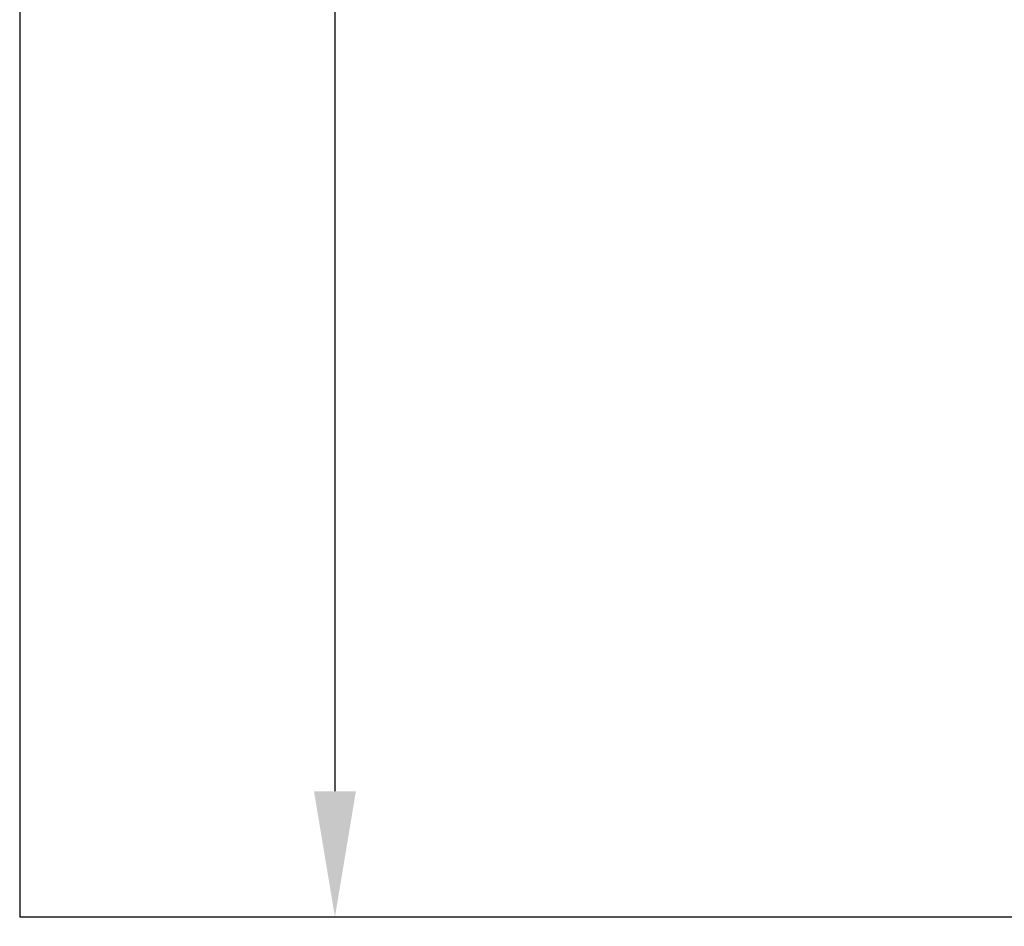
# Model space of a CAD drawing. Header units: millimetres. Extents: x 42 to 554, y 166 to 335.
# Tile 302 of 410: x 453 to 474, y 205 to 224. Entities that reach past the tile are written whole.
import ezdxf

# ---------------------------------------------------------------- set-up
doc = ezdxf.new("R2010")
doc.units = ezdxf.units.MM
doc.header["$LTSCALE"] = 30.734
doc.header["$PDMODE"] = 3
doc.header["$PDSIZE"] = 0.3125
doc.layers.get('0').update_dxf_attribs({"linetype": 'CONTINUOUS'})
doc.layers.get('Defpoints').update_dxf_attribs({"linetype": 'CONTINUOUS'})
doc.layers.add('Dim', color=6, linetype='CONTINUOUS', lineweight=13)
doc.styles.get("Standard").update_dxf_attribs({"font": 'txt', "width": 0.8})
doc.dimstyles.new('ISO-25_WS', dxfattribs={"dimscale": 1.8, "dimtxt": 2.5, "dimasz": 1.5, "dimexe": 1.25, "dimexo": 0.625, "dimtad": 1, "dimdsep": 46, "dimtxsty": 'Standard', "dimcen": 2.5, "dimadec": 0, "dimazin": 0, "dimtfac": 1, "dimtmove": 0, "dimatfit": 3, "dimfxl": 1, "dimtolj": 1, "dimtzin": 0, "dimarcsym": 0})

# ---------------------------------------------------------------- blocks, each defined once
blk = doc.blocks.new('*D39')
at = {"layer": 'Defpoints', "color": 0}
for p in [(452.749, 265.212), (452.749, 205.212), (459.511, 205.212)]:
    blk.add_point(p, dxfattribs=at)
at = {"layer": 'Dim', "color": 0, "lineweight": -2}
for p, q in [((453.874, 265.212), (461.761, 265.212)), ((459.511, 262.512), (459.511, 207.912)), ((453.874, 205.212), (461.761, 205.212))]:
    blk.add_line(p, q, dxfattribs=at)
at = {"layer": 'Dim', "color": 0}
for points in [[(459.961, 262.512), (459.061, 262.512), (459.511, 265.212)], [(459.061, 207.912), (459.961, 207.912), (459.511, 205.212)]]:
    blk.add_solid(points, dxfattribs=at)
at = {"layer": 'Dim', "color": 0, "insert": (456.136, 235.212), "char_height": 4.5, "attachment_point": 5, "rotation": 90}
blk.add_mtext('\\A1;60', dxfattribs=at)
blk = doc.blocks.new('*D40')
at = {"layer": 'Defpoints', "color": 0}
for p in [(452.749, 205.212), (494.749, 205.212), (494.749, 197.234)]:
    blk.add_point(p, dxfattribs=at)
at = {"layer": 'Dim', "color": 0, "lineweight": -2}
for p, q in [((452.749, 204.087), (452.749, 194.984)), ((494.749, 204.087), (494.749, 194.984)), ((455.449, 197.234), (492.049, 197.234))]:
    blk.add_line(p, q, dxfattribs=at)
at = {"layer": 'Dim', "color": 0}
for points in [[(455.449, 197.684), (455.449, 196.784), (452.749, 197.234)], [(492.049, 196.784), (492.049, 197.684), (494.749, 197.234)]]:
    blk.add_solid(points, dxfattribs=at)
at = {"layer": 'Dim', "color": 0, "insert": (473.749, 200.609), "char_height": 4.5, "attachment_point": 5}
blk.add_mtext('\\A1;42', dxfattribs=at)

msp = doc.modelspace()

# ---------------------------------------------------------------- linework, layer by layer
at = {"color": 3}
msp.add_lwpolyline([(452.749, 205.212), (494.749, 205.212), (494.749, 265.212), (452.749, 265.212)], close=True, dxfattribs=at)

# ---------------------------------------------------------------- dimensions: what is measured, and where the dimension line sits
at = {"layer": 'Dim'}
dim = msp.add_linear_dim(base=(459.511, 205.212), p1=(452.749, 265.212), p2=(452.749, 205.212), angle=90, dimstyle='ISO-25_WS', dxfattribs=at)
dim.commit()
dim.dimension.update_dxf_attribs({"geometry": '*D39', "text_midpoint": (456.136, 235.212)})
dim = msp.add_linear_dim(base=(494.749, 197.234), p1=(452.749, 205.212), p2=(494.749, 205.212), dimstyle='ISO-25_WS', dxfattribs=at)
dim.commit()
dim.dimension.update_dxf_attribs({"geometry": '*D40', "text_midpoint": (473.749, 200.609)})

doc.saveas('drawing.dxf')
